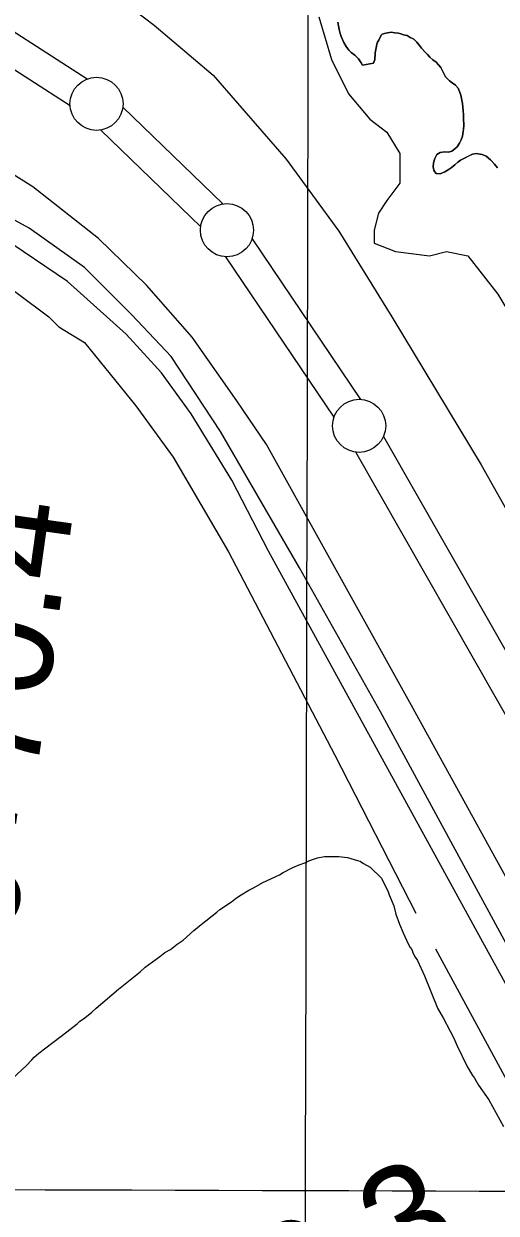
# Model space of a CAD drawing. Extents: x 3161514 to 3199414, y 831166 to 856601.
# Drawn here: x 3191633 to 3192078, y 848662 to 849781 of the extents above; entities that cross this region are included whole.
import ezdxf

# ---------------------------------------------------------------- set-up
doc = ezdxf.new("R2010")
doc.units = 0
for name, color, linetype in [('V-GRID-MAJR', 7, 'Continuous'), ('V-LEVE-TOET', 7, 'Continuous'), ('V-ROAD-CNTR', 7, 'Continuous'), ('V-SITE-VEGE', 7, 'Continuous'), ('V-SURV-IDEN', 7, 'Continuous'), ('V-SURV-LINE', 7, 'Continuous'), ('V-TOPO-SHOR', 7, 'Continuous')]:
    doc.layers.add(name, color=color, linetype=linetype)

msp = doc.modelspace()

# ---------------------------------------------------------------- linework, layer by layer
at = {"layer": 'V-GRID-MAJR'}
for points in [[(3191868.813, 836560.569), (3191883.798, 842621.023), (3191898.788, 848683.42), (3191913.778, 854745.858), (3191913.7830000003, 854747.76)], [(3165741.648, 848757.608), (3170973.071, 848741.248), (3176204.497, 848725.65), (3181435.9250000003, 848710.812), (3186667.355, 848696.736), (3191898.788, 848683.42), (3197130.222, 848670.865), (3197130.223, 848670.865)]]:
    msp.add_spline(points, degree=3, dxfattribs=at)
at = {"layer": 'V-LEVE-TOET'}
for points in [[(3191609.327, 849868.66), (3191692.481, 849828.5480000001), (3191756.279, 849779.855), (3191811.947, 849732.882), (3191880.5, 849654.044), (3191930.289, 849586.04), (3191980.148, 849505.685), (3192064.04, 849366.4130000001), (3192140.144, 849231.333), (3192290.164, 848974.212), (3192439.741, 848701.214), (3192583.517, 848424.826), (3192710.882, 848179.932), (3192739.37, 848134.393), (3192769.279, 848087.275), (3192816.197, 848027.723), (3192934.325, 847887.587), (3193079.809, 847714.785), (3193151.157, 847640.903), (3193195.705, 847594.7490000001), (3193255.632, 847543.9180000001), (3193404.857, 847427.245), (3193527.887, 847325.601)], [(3193298.2120000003, 847283.724), (3193152.472, 847408), (3193013.403, 847538.493), (3192928.2260000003, 847623.763), (3192846.8880000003, 847717.175), (3192776, 847802.881), (3192693.544, 847906.873), (3192607.6380000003, 848027.4280000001), (3192539.659, 848129.562), (3192469.622, 848252.856), (3192402.386, 848379.692), (3192343.68, 848495.816), (3192225.412, 848723.2930000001), (3192125.193, 848910.29), (3191998.444, 849139.838), (3191861.9, 849385.563), (3191834.144, 849426.519), (3191792.166, 849486.274), (3191749.012, 849535.26), (3191703.946, 849579.294), (3191641.914, 849627.995), (3191587.732, 849661.742)]]:
    msp.add_lwpolyline(points, dxfattribs=at)
at = {"layer": 'V-ROAD-CNTR'}
msp.add_lwpolyline([(3193369.1782247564, 847163.951644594), (3193143.369676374, 847360.50325149), (3192987.93698724, 847499.110974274), (3192893.0731769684, 847596.6557791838), (3192830.6773017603, 847660.0946523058), (3192767.3774283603, 847731.679509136), (3192704.743553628, 847810.9943505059), (3192644.58267395, 847894.7931829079), (3192609.3497444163, 847945.4950815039), (3192478.6800057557, 848157.938656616), (3192222.8225174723, 848631.083710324), (3191864.0122350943, 849284.963402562), (3191829.343304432, 849351.77426894), (3191791.243380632, 849414.4041436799), (3191763.277436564, 849453.000066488), (3191729.948503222, 849489.382993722), (3191674.7236136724, 849538.7428950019), (3191611.4387402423, 849581.3688097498)], dxfattribs=at)
at = {"layer": 'V-SITE-VEGE'}
for points in [[(3191911.247, 849787.789), (3191923.285, 849747.644), (3191939.333, 849715.529), (3191959.397, 849691.442), (3191975.448, 849679.398), (3191987.484, 849659.326), (3191987.484, 849631.225), (3191975.448, 849615.169), (3191967.421, 849603.1240000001), (3191963.409, 849587.066), (3191963.409, 849575.024), (3191983.472, 849566.9940000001), (3192015.572, 849562.98), (3192031.622, 849566.9940000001), (3192051.684, 849562.98), (3192079.773, 849526.849), (3192212.186, 849306.054), (3192320.523, 849113.36), (3192485.037, 848808.261), (3192517.137, 848731.985), (3192577.326, 848627.611)], [(3192011.29, 849755.039), (3192007.9, 849758.232), (3192006.12, 849760.9500000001), (3192003.536, 849763.985), (3192000.792, 849766.696), (3191999.503, 849767.493), (3191997.412, 849768.2810000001), (3191994.512, 849770.192), (3191994.193, 849770.1900000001), (3191991.137, 849770.974), (3191988.5670000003, 849771.763), (3191986.316, 849772.392), (3191982.9450000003, 849772.855), (3191979.568, 849773.4770000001), (3191974.44, 849772.486), (3191971.077, 849771.505), (3191970.274, 849771.017), (3191969.004, 849768.603), (3191967.737, 849765.8690000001), (3191966.463, 849763.936), (3191965.992, 849762.006), (3191965.21, 849758.631), (3191964.433, 849753.9720000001), (3191964.278, 849753.009), (3191964.147, 849747.713), (3191963.987, 849747.711), (3191962.723, 849744.174), (3191952.461, 849742.511), (3191951.08, 849744.67), (3191948.813, 849748.188), (3191945.1, 849751.858), (3191941.877, 849754.408), (3191939.6180000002, 849756.483), (3191937.031, 849759.997), (3191934.924, 849763.837), (3191932.485, 849769.279), (3191931.344, 849772.3200000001), (3191930.521, 849776.011), (3191929.859, 849779.375), (3191929.198, 849782.902)], [(3192079.472, 849645.6510000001), (3192076.723, 849649.1680000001), (3192072.848, 849653.317), (3192068.978, 849656.665), (3192065.2770000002, 849658.41), (3192059.3340000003, 849659.1780000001), (3192056.126, 849658.681), (3192049.0870000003, 849655.109), (3192044.6040000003, 849652.997), (3192042.208, 849651.058), (3192039.333, 849648.473), (3192035.978, 849645.887), (3192033.1010000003, 849643.785), (3192030.0640000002, 849641.8420000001), (3192025.738, 849640.214), (3192021.886, 849640.513), (3192020.432, 849642.108), (3192019.625, 849643.5480000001), (3192018.963, 849646.593), (3192019.4220000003, 849650.448), (3192020.684, 849654.468), (3192022.588, 849658.171), (3192025.628, 849660.112), (3192029.636, 849660.778), (3192033.488, 849660.638), (3192036.5330000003, 849661.458), (3192039.249, 849663.561), (3192041.483, 849665.658), (3192043.711, 849669.041), (3192045.2970000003, 849672.261), (3192046.562, 849675.636), (3192047.181, 849679.814), (3192047.49, 849681.741), (3192047.789, 849685.755), (3192047.592, 849692.333), (3192047.574, 849695.5430000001), (3192047.392, 849699.395), (3192047.052, 849702.762), (3192046.552, 849706.29), (3192045.723, 849710.939), (3192045.063, 849713.985), (3192043.918, 849717.509), (3192042.616, 849720.872), (3192040.0330000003, 849723.586), (3192036.971, 849725.654), (3192034.393, 849727.7270000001), (3192030.52, 849731.397), (3192027.921, 849736.998), (3192026.299, 849740.039), (3192024.038, 849742.753), (3192021.7770000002, 849745.149), (3192018.554, 849747.537), (3192015.971, 849749.931), (3192013.551, 849752.323), (3192011.29, 849755.039)], [(3191743.096, 848889.171), (3191747.845, 848893.497), (3191761.634, 848903.599), (3191766.386, 848907.446), (3191771.622, 848910.339), (3191777.801, 848915.148), (3191783.511, 848919), (3191793.485, 848928.128), (3191800.614, 848933.897), (3191815.347, 848945.4400000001), (3191818.2, 848947.844), (3191829.1380000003, 848955.066), (3191833.892, 848958.912), (3191838.1720000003, 848961.801), (3191845.309, 848966.137), (3191850.548, 848968.554), (3191858.6380000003, 848973.375), (3191874.35, 848980.625), (3191877.682, 848982.556), (3191886.7260000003, 848987.3790000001), (3191892.919, 848989.802), (3191898.16, 848991.737), (3191901.967, 848993.67), (3191906.258, 848995.127), (3191910.0670000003, 848996.581), (3191916.748, 848997.574), (3191930.115, 848997.65), (3191938.235, 848996.74), (3191947.8000000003, 848993.931), (3191950.19, 848993.466), (3191953.544, 848991.096), (3191959.77, 848987.791), (3191970.3340000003, 848977.348), (3191976.613, 848964.491), (3191977.5840000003, 848961.632), (3191981.94, 848951.154), (3191983.8910000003, 848943.525), (3191987.287, 848933.996), (3191990.674, 848925.898), (3191995.5100000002, 848915.422), (3191997.435, 848912.0920000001), (3191998.881, 848910.1900000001), (3191999.8540000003, 848907.331), (3192001.301, 848903.997), (3192004.191, 848899.716), (3192010.9560000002, 848885.432), (3192023.545, 848854.47), (3192028.366, 848845.903), (3192035.12, 848833.527), (3192038.501, 848826.863), (3192041.401, 848820.197), (3192051.0640000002, 848800.198), (3192055.887, 848791.631), (3192057.81, 848789.255), (3192061.666, 848782.593), (3192071.294, 848768.802), (3192085.2800000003, 848743.577)], [(3191618.598, 848784.867), (3191636.1720000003, 848801.199), (3191640.917, 848806.4770000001), (3191643.289, 848808.877), (3191647.565, 848812.721), (3191654.221, 848817.534), (3191659.451, 848821.86), (3191669.9080000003, 848829.558), (3191683.696, 848840.138), (3191686.0670000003, 848842.54), (3191690.823, 848845.907), (3191697.477, 848851.197), (3191701.753, 848855.039), (3191722.659, 848872.824), (3191743.096, 848889.171)]]:
    msp.add_lwpolyline(points, dxfattribs=at)
at = {"layer": 'V-SURV-LINE'}
for points in [[(3191617.284441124, 849778.410582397), (3191693.3100151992, 849729.4104365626)], [(3191677.06672661, 849704.1883094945), (3191601.041202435, 849753.1884231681)], [(3191726.771113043, 849702.8608956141), (3191820.9127803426, 849611.7477009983)], [(3191800.0571362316, 849590.1828631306), (3191705.915056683, 849681.2964567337)], [(3191848.4561719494, 849578.9170566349), (3191950.514366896, 849427.9159406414)], [(3191925.653091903, 849411.12555298), (3191823.5944801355, 849562.127285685)], [(3191972.1991079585, 849393.0600147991), (3192282.9419589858, 848848.7105431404)], [(3192256.886795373, 848833.8401545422), (3191946.1436510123, 849378.190140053)]]:
    msp.add_lwpolyline(points, dxfattribs=at)
for centre in [(3191701.98888, 849705.97129), (3191824.83943, 849587.0729300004), (3191949.27002, 849402.97027)]:
    msp.add_circle(centre, 25, dxfattribs=at)
at = {"layer": 'V-TOPO-SHOR'}
for points in [[(3191929.198, 849782.902), (3191929.859, 849779.375), (3191930.521, 849776.011), (3191931.344, 849772.322), (3191932.485, 849769.2810000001), (3191934.924, 849763.837), (3191937.031, 849759.997), (3191939.6180000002, 849756.483), (3191941.877, 849754.408), (3191945.1, 849751.858), (3191948.813, 849748.188), (3191951.08, 849744.67), (3191952.461, 849742.511)], [(3191952.461, 849742.511), (3191962.723, 849744.174), (3191963.987, 849747.711), (3191964.147, 849747.713), (3191964.278, 849753.009), (3191964.433, 849753.9720000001), (3191965.21, 849758.631), (3191965.992, 849762.006), (3191966.463, 849763.936), (3191967.737, 849765.8690000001), (3191969.004, 849768.603), (3191970.274, 849771.017), (3191971.075, 849771.505), (3191974.44, 849772.486), (3191979.568, 849773.4770000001), (3191982.943, 849772.855), (3191986.316, 849772.392), (3191988.5670000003, 849771.763), (3191991.137, 849770.974), (3191994.193, 849770.1900000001), (3191994.512, 849770.192), (3191997.412, 849768.2810000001), (3191999.503, 849767.491), (3192000.792, 849766.696), (3192003.536, 849763.985), (3192006.12, 849760.9500000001), (3192007.9, 849758.232), (3192011.29, 849755.039), (3192013.551, 849752.323), (3192015.971, 849749.931), (3192018.554, 849747.537), (3192021.7770000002, 849745.149), (3192024.036, 849742.753), (3192026.299, 849740.039), (3192027.921, 849736.998), (3192030.52, 849731.397), (3192034.393, 849727.7270000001), (3192036.971, 849725.654), (3192040.0330000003, 849723.586), (3192042.616, 849720.872), (3192043.918, 849717.509), (3192045.063, 849713.985), (3192045.723, 849710.939), (3192046.5500000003, 849706.29), (3192047.052, 849702.762), (3192047.392, 849699.395), (3192047.574, 849695.5430000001), (3192047.592, 849692.333), (3192047.789, 849685.755), (3192047.49, 849681.741), (3192047.181, 849679.814), (3192046.562, 849675.636), (3192045.299, 849672.261), (3192043.711, 849669.041), (3192041.483, 849665.658), (3192039.249, 849663.561), (3192036.531, 849661.458), (3192033.488, 849660.638), (3192029.636, 849660.778), (3192025.628, 849660.112), (3192022.588, 849658.169), (3192020.684, 849654.468), (3192019.4220000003, 849650.448), (3192018.963, 849646.593), (3192019.623, 849643.5480000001), (3192020.432, 849642.108), (3192021.886, 849640.513), (3192025.738, 849640.214), (3192030.0640000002, 849641.8420000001), (3192033.1010000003, 849643.785), (3192035.978, 849645.887), (3192039.335, 849648.473), (3192042.208, 849651.058), (3192044.6040000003, 849652.997), (3192049.085, 849655.109), (3192052.608, 849656.895), (3192056.126, 849658.681), (3192059.3340000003, 849659.1780000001), (3192065.2770000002, 849658.41), (3192068.978, 849656.665), (3192072.848, 849653.317), (3192076.723, 849649.1680000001), (3192079.472, 849645.6510000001)], [(3190696.5511889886, 849498.02331247), (3190973.3859021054, 849583.4890628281), (3191097.8686254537, 849618.7901336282), (3191155.46510939, 849633.6537423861), (3191209.345691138, 849642.94349786), (3191250.2206152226, 849644.8014489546), (3191289.237588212, 849646.6594000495), (3191313.3909524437, 849646.6594000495), (3191361.697680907, 849639.2275956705), (3191398.856702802, 849631.7957912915), (3191454.5952356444, 849615.0742314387), (3191499.186061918, 849600.2106226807), (3191560.4984480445, 849570.483405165), (3191582.7938611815, 849559.3356985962), (3191627.3846874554, 849527.7505299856), (3191657.1119049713, 849505.4551168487), (3191666.4016604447, 849496.1653613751), (3191690.5550246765, 849481.3017526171), (3191738.8617531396, 849421.8473175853), (3191774.1628239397, 849373.5405891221), (3191826.1854545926, 849284.3589365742), (3191926.514813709, 849092.9899738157), (3192002.6908085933, 848944.3538862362)], [(3193438.8870048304, 847138.4254221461), (3193314.404281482, 847235.0388790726), (3193202.9272157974, 847326.0784827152), (3193082.1603946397, 847439.4134994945), (3192987.4048888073, 847523.0212987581), (3192883.359627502, 847634.4983644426), (3192797.893877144, 847731.1118213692), (3192766.308708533, 847770.128794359), (3192693.848615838, 847861.1683980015), (3192610.2408165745, 847976.3613658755), (3192530.348919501, 848111.9917957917), (3192509.9114574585, 848151.0087687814), (3192320.4004457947, 848487.2979169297), (3192216.3551844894, 848678.6668796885), (3191969.247688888, 849133.8648979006), (3191893.0716940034, 849269.4953278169), (3191818.753650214, 849397.6939533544), (3191772.3048728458, 849468.2960949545), (3191735.1458509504, 849507.313067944), (3191690.555024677, 849551.903894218), (3191638.532394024, 849589.062916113), (3191553.066643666, 849635.5116934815)], [(3192021.2703195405, 848910.9107665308), (3192260.946010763, 848468.718405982), (3192411.4400494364, 848201.173448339), (3192482.0421910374, 848065.5430184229), (3192554.502283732, 847950.3500505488), (3192619.5305720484, 847868.60020238), (3192680.8429581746, 847770.1287943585), (3192788.6041216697, 847638.2142666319), (3192868.4960187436, 847550.8905651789)]]:
    msp.add_lwpolyline(points, dxfattribs=at)

# ---------------------------------------------------------------- texts
at = {"layer": 'V-SURV-IDEN'}
for s, rotation, p in [('920+70.4', 82.04377418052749, (3191603.2546816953, 848771.8366417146)), ('931+30.3', 27.46777778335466, (3191551.8927642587, 848371.7232874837))]:
    msp.add_text(s, height=99.99999999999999, rotation=rotation, dxfattribs=at).set_placement(p)

doc.saveas('drawing.dxf')
